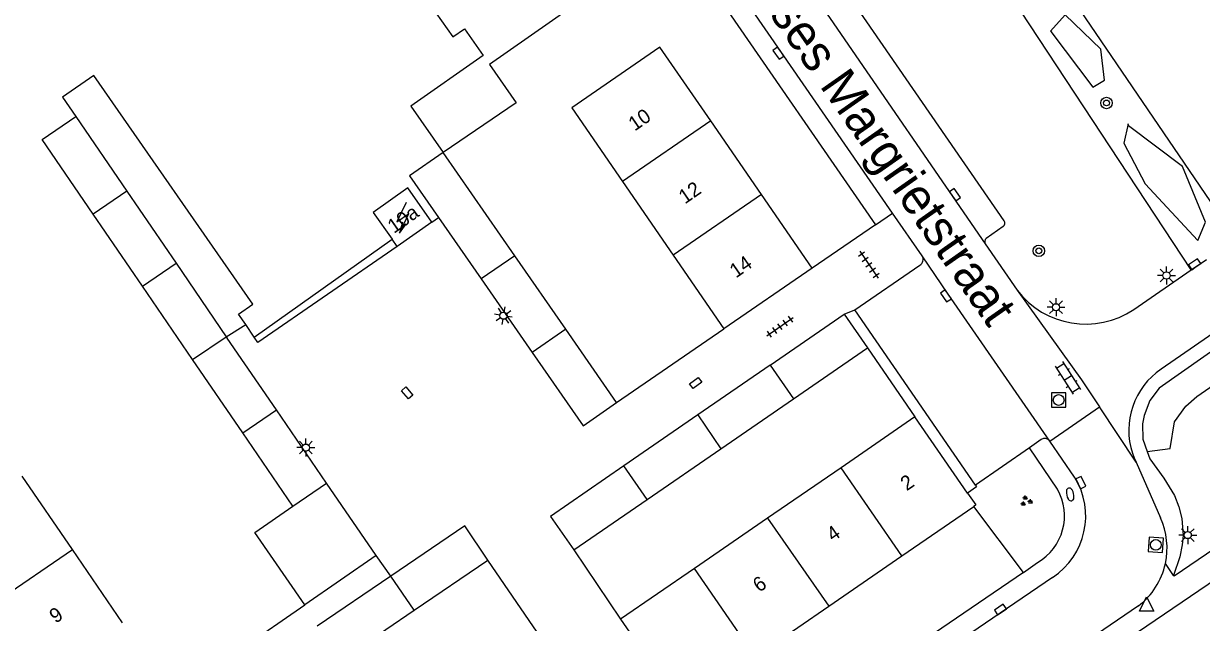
# Model space of a CAD drawing. Extents: x 137999 to 141000, y 397500 to 400501.
# Drawn here: x 138050.3 to 138132.3, y 399932.4 to 399974.1 of the extents above; entities that cross this region are included whole.
import ezdxf

# ---------------------------------------------------------------- set-up
doc = ezdxf.new("R2010")
doc.units = 0
for name, color, linetype in [('gg-afsc-erfafscheiding', 7, 'Continuous'), ('gg-afsc-muur', 7, 'Continuous'), ('gg-anno-huisnummerreeks BGT', 7, 'Continuous'), ('gg-anno-openbare ruimte label', 7, 'Continuous'), ('gg-bbg-bijgebouw', 7, 'Continuous'), ('gg-bbg-gedigitaliseerde bebouwing', 7, 'Continuous'), ('gg-bbg-gedigitaliseerde bijgebouw', 7, 'Continuous'), ('gg-bbg-hoofdgebouw', 7, 'Continuous'), ('gg-bbg-tussenscheiding', 7, 'Continuous'), ('gg-knt-verharding', 7, 'Continuous'), ('gg-knt-verharding nz', 7, 'Continuous'), ('gt-grn-groengrens', 7, 'Continuous'), ('gt-grn-weggrens', 7, 'Continuous'), ('gt-symb-boom', 7, 'Continuous'), ('gt-symb-brandkraan', 7, 'Continuous'), ('gt-symb-groenvak', 7, 'Continuous'), ('gt-symb-klinker verharding', 7, 'Continuous'), ('gt-symb-kolk', 7, 'Continuous'), ('gt-symb-kolk center center', 7, 'Continuous'), ('gt-symb-lichtmast', 7, 'Continuous'), ('gt-symb-rioolschacht', 7, 'Continuous'), ('gt-symb-tegel verharding', 7, 'Continuous'), ('gt-symb-trafo symbool', 7, 'Continuous'), ('gt-symb-waterafsluiter', 7, 'Continuous')]:
    doc.layers.add(name, color=color, linetype=linetype)

# ---------------------------------------------------------------- blocks, each defined once
blk = doc.blocks.new('gt0-RS')
at = {"layer": 'gt-symb-rioolschacht'}
blk.add_lwpolyline([(-0.5, -0.5), (0.5, -0.5), (0.5, 0.5), (-0.5, 0.5)], close=True, dxfattribs=at)
blk.add_circle((0, 0), 0.375, dxfattribs=at)
blk = doc.blocks.new('gt0-LMAST')
at = {"layer": 'gt-symb-lichtmast'}
for p, q in [((-0.182, 0.173), (-0.447, 0.438)), ((-0.005, 0.246), (-0.005, 0.621)), ((0.172, 0.173), (0.437, 0.438)), ((-0.255, -0.004), (-0.63, -0.004)), ((-0.182, -0.181), (-0.447, -0.446)), ((-0.005, -0.254), (-0.005, -0.629)), ((0.437, -0.446), (0.172, -0.181)), ((0.245, -0.004), (0.62, -0.004))]:
    blk.add_line(p, q, dxfattribs=at)
blk.add_circle((-0.005, -0.004), 0.25, dxfattribs=at)
blk = doc.blocks.new('gt0-BOOM')
at = {"layer": 'gt-symb-boom'}
for radius in [0.4, 0.2]:
    blk.add_circle((0, 0), radius, dxfattribs=at)
blk = doc.blocks.new('gt0-KOLK')
at = {"layer": 'gt-symb-kolk'}
blk.add_lwpolyline([(0, 0), (0.375, 0), (0.375, 0.4), (-0.375, 0.4), (-0.375, 0), (0, 0)], dxfattribs=at)
blk = doc.blocks.new('gt0-KL1')
at = {"layer": 'gt-symb-klinker verharding'}
for p, q in [((-1.15, 0.3), (1.15, 0.3)), ((-1, -0.3), (-1, 0.3)), ((-0.5, 0.3), (-0.5, 0.45)), ((0, -0.3), (0, 0.3)), ((0.5, 0.3), (0.5, 0.45)), ((1, -0.3), (1, 0.3)), ((-1.15, -0.3), (1.15, -0.3)), ((-0.5, -0.45), (-0.5, -0.3)), ((0.5, -0.45), (0.5, -0.3))]:
    blk.add_line(p, q, dxfattribs=at)
blk = doc.blocks.new('gt0-BR')
at = {"layer": 'gt-symb-brandkraan'}
for centre, radius, start, end in [((-0.244, 0), 0.206, 107.56694, 252.43307), ((0.599, -2.664), 3, 106.89205, 107.56694), ((0, -0.691), 0.938, 73.10799, 106.89205), ((-0.599, -2.664), 3, 72.43309, 73.10799), ((0.244, 0), 0.206, 287.56695, 72.43309), ((0.599, 2.664), 3, 252.43307, 253.10797), ((0, 0.691), 0.938, 253.10797, 286.89206), ((-0.599, 2.664), 3, 286.89206, 287.56695)]:
    blk.add_arc(centre, radius, start, end, dxfattribs=at)
blk = doc.blocks.new('gt0-WAFSL')
at = {"layer": 'gt-symb-waterafsluiter'}
for p, q in [((-0.5, -0.333), (0, 0.667)), ((0, 0.667), (0.5, -0.333)), ((0.5, -0.333), (-0.5, -0.333))]:
    blk.add_line(p, q, dxfattribs=at)
blk = doc.blocks.new('gt0-GRVAK')
at = {"layer": 'gt-symb-groenvak'}
for p, q in [((-0.11, 0.189), (-0.228, 0.24)), ((-0.182, 0.153), (0.088, 0.153)), ((-0.091, 0.211), (-0.156, 0.322)), ((-0.047, 0.214), (-0.047, 0.393)), ((-0.004, 0.211), (0.061, 0.322)), ((0.015, 0.189), (0.133, 0.24)), ((0.262, -0.052), (0.197, 0.059)), ((0.305, -0.049), (0.305, 0.13)), ((0.349, -0.052), (0.414, 0.059)), ((-0.245, -0.228), (-0.363, -0.177)), ((-0.318, -0.264), (-0.047, -0.264)), ((-0.226, -0.206), (-0.291, -0.095)), ((-0.183, -0.203), (-0.183, -0.024)), ((-0.139, -0.206), (-0.074, -0.095)), ((-0.12, -0.228), (-0.002, -0.177)), ((0.243, -0.074), (0.125, -0.023)), ((0.17, -0.11), (0.441, -0.11)), ((0.368, -0.074), (0.486, -0.023))]:
    blk.add_line(p, q, dxfattribs=at)
blk = doc.blocks.new('gt0-TEG1')
at = {"layer": 'gt-symb-tegel verharding'}
for p, q in [((-1.125, 0), (1.125, 0)), ((-0.9, -0.25), (-0.9, 0.25)), ((-0.45, -0.25), (-0.45, 0.25)), ((0, -0.25), (0, 0.25)), ((0.45, -0.25), (0.45, 0.25)), ((0.9, -0.25), (0.9, 0.25))]:
    blk.add_line(p, q, dxfattribs=at)
blk = doc.blocks.new('gt0-HSP')
at = {"layer": 'gt-symb-trafo symbool'}
for points in [[(0.771, 0.746), (-0.529, -0.004), (0.471, -0.004), (-0.829, -0.754)], [(-0.217, -0.24), (-0.829, -0.754), (-0.077, -0.48)]]:
    blk.add_lwpolyline(points, dxfattribs=at)
blk = doc.blocks.new('gt0-KOLKCC')
at = {"layer": 'gt-symb-kolk center center'}
blk.add_lwpolyline([(-0.375, 0.2), (0.375, 0.2), (0.375, -0.2), (-0.375, -0.2)], close=True, dxfattribs=at)

msp = doc.modelspace()

# ---------------------------------------------------------------- linework, layer by layer
at = {"layer": 'gg-afsc-erfafscheiding'}
msp.add_line((138060.71, 399927.33), (138069.9, 399933.659), dxfattribs=at)
for points in [[(138133.282, 399961.172), (138106.826, 400000), (138089.182, 400026.812)], [(138066.294, 399954.572), (138055.229, 399970.47), (138053.052, 399968.955), (138053.984, 399967.615)]]:
    msp.add_lwpolyline(points, dxfattribs=at)
at = {"layer": 'gg-afsc-muur'}
msp.add_line((138109.06, 399951.52), (138112.35, 399946.72), dxfattribs=at)
at = {"layer": 'gg-bbg-bijgebouw'}
for p, q in [((138077.2, 399963.49), (138079.216, 399960.584)), ((138079.216, 399960.584), (138082.175, 399956.316)), ((138082.175, 399956.316), (138085.721, 399951.203)), ((138102.278, 399950.324), (138107.42, 399953.86)), ((138107.42, 399953.86), (138109.06, 399951.52)), ((138067.93, 399947.209), (138064.503, 399952.203)), ((138103.91, 399947.98), (138109.06, 399951.52)), ((138102.278, 399950.324), (138097.236, 399946.856)), ((138098.858, 399944.507), (138103.91, 399947.98)), ((138071.425, 399942.115), (138067.93, 399947.209)), ((138097.236, 399946.856), (138092.11, 399943.331)), ((138093.726, 399940.98), (138098.858, 399944.507)), ((138074.88, 399937.08), (138071.425, 399942.115)), ((138088.62, 399937.47), (138093.726, 399940.98)), ((138077.507, 399933.289), (138082.63, 399936.77)), ((138075.887, 399935.652), (138070.776, 399932.176)), ((138072.395, 399929.815), (138077.507, 399933.289))]:
    msp.add_line(p, q, dxfattribs=at)
for points in [[(138085.721, 399951.203), (138089.26, 399946.1), (138091.6, 399947.72)], [(138092.11, 399943.331), (138086.99, 399939.81), (138088.62, 399937.47)], [(138082.63, 399936.77), (138081.03, 399939.15), (138075.887, 399935.652)]]:
    msp.add_lwpolyline(points, dxfattribs=at)
at = {"layer": 'gg-bbg-gedigitaliseerde bebouwing'}
msp.add_line((138084.609, 399968.57), (138079.544, 399965.108), dxfattribs=at)
msp.add_lwpolyline([(138077.84, 399976.514), (138080.203, 399973.137), (138081.016, 399973.706), (138082.319, 399971.846), (138077.291, 399968.324), (138079.544, 399965.108)], dxfattribs=at)
at = {"layer": 'gg-bbg-gedigitaliseerde bijgebouw'}
for p, q in [((138053.984, 399967.615), (138057.524, 399962.429)), ((138079.544, 399965.108), (138077.2, 399963.49)), ((138084.52, 399957.932), (138079.544, 399965.108)), ((138057.524, 399962.429), (138060.952, 399957.405)), ((138058.618, 399955.809), (138055.185, 399960.828)), ((138060.952, 399957.405), (138064.437, 399952.3)), ((138088.065, 399952.818), (138084.52, 399957.932)), ((138062.108, 399950.707), (138058.618, 399955.809)), ((138064.437, 399952.3), (138064.503, 399952.203)), ((138091.6, 399947.72), (138088.065, 399952.818)), ((138065.593, 399945.611), (138062.108, 399950.707)), ((138069.081, 399940.512), (138065.593, 399945.611)), ((138074.88, 399937.08), (138069.9, 399933.659))]:
    msp.add_line(p, q, dxfattribs=at)
for points in [[(138055.185, 399960.828), (138051.64, 399966.011), (138053.984, 399967.615)], [(138069.9, 399933.659), (138066.439, 399938.697), (138069.081, 399940.512)]]:
    msp.add_lwpolyline(points, dxfattribs=at)
at = {"layer": 'gg-bbg-hoofdgebouw'}
for p, q in [((138101.671, 399962.192), (138098.14, 399967.316)), ((138092.005, 399963.089), (138095.533, 399957.963)), ((138105.2, 399957.07), (138101.671, 399962.192)), ((138078.751, 399960.26), (138076.34, 399958.58)), ((138076.34, 399958.58), (138075.983, 399959.083)), ((138095.533, 399957.963), (138099.06, 399952.84)), ((138105.2, 399957.07), (138099.06, 399952.84)), ((138112.35, 399946.72), (138107.209, 399943.19)), ((138116.005, 399941.431), (138112.35, 399946.72)), ((138053.745, 399937.508), (138050.257, 399942.605)), ((138107.209, 399943.19), (138102.102, 399939.685)), ((138111.43, 399937.061), (138116.441, 399940.505)), ((138102.102, 399939.685), (138097.016, 399936.193)), ((138057.233, 399932.41), (138053.745, 399937.508)), ((138106.356, 399933.574), (138111.43, 399937.061)), ((138097.016, 399936.193), (138091.87, 399932.66)), ((138101.235, 399930.055), (138106.356, 399933.574))]:
    msp.add_line(p, q, dxfattribs=at)
for points in [[(138091.28, 399977.21), (138082.745, 399971.232), (138084.609, 399968.57)], [(138098.14, 399967.316), (138094.61, 399972.44), (138088.48, 399968.21), (138092.005, 399963.089)], [(138078.751, 399960.26), (138077.07, 399962.65), (138074.67, 399960.93), (138075.983, 399959.083)], [(138116.005, 399941.431), (138116.58, 399940.6), (138116.441, 399940.505)], [(138091.87, 399932.66), (138096.12, 399926.54), (138096.164, 399926.57)]]:
    msp.add_lwpolyline(points, dxfattribs=at)
at = {"layer": 'gg-bbg-tussenscheiding'}
for p, q in [((138098.14, 399967.316), (138092.005, 399963.089)), ((138057.524, 399962.429), (138055.185, 399960.828)), ((138101.671, 399962.192), (138095.533, 399957.963)), ((138058.618, 399955.809), (138060.952, 399957.405)), ((138084.52, 399957.932), (138082.175, 399956.316)), ((138062.108, 399950.707), (138064.437, 399952.3)), ((138088.065, 399952.818), (138085.721, 399951.203)), ((138102.278, 399950.324), (138103.91, 399947.98)), ((138065.593, 399945.611), (138067.93, 399947.209)), ((138097.236, 399946.856), (138098.858, 399944.507)), ((138093.726, 399940.98), (138092.11, 399943.331)), ((138111.43, 399937.061), (138107.209, 399943.19)), ((138069.081, 399940.512), (138071.425, 399942.115)), ((138102.102, 399939.685), (138106.356, 399933.574)), ((138047.557, 399933.276), (138053.745, 399937.508)), ((138101.235, 399930.055), (138097.016, 399936.193)), ((138077.507, 399933.289), (138075.887, 399935.652))]:
    msp.add_line(p, q, dxfattribs=at)
at = {"layer": 'gg-knt-verharding'}
for p, q in [((138071.931, 400014.645), (138109.599, 399960.087)), ((138078.751, 399960.26), (138079.216, 399960.584)), ((138112.852, 399957.911), (138110.783, 399960.899)), ((138109.599, 399960.087), (138105.2, 399957.07)), ((138118.488, 399959.953), (138117.309, 399959.13)), ((138117.244, 399958.749), (138119.45, 399955.545)), ((138108.166, 399954.167), (138112.691, 399957.27)), ((138131.57, 399956.941), (138132.633, 399957.672)), ((138127.577, 399954.193), (138131.57, 399956.941)), ((138116.571, 399941.968), (138108.166, 399954.167)), ((138135.166, 399953.979), (138129.476, 399950.053)), ((138066.393, 399952.268), (138065.796, 399953.138)), ((138091.6, 399947.72), (138099.06, 399952.84)), ((138121.133, 399945.155), (138120.306, 399944.577)), ((138123.453, 399942.531), (138121.741, 399945.046)), ((138120.306, 399944.577), (138116.571, 399941.968)), ((138122.254, 399941.704), (138120.306, 399944.577)), ((138127.729, 399943.578), (138129.427, 399939.701)), ((138119.892, 399935.907), (138116.441, 399940.505)), ((138086.38, 399931.31), (138082.63, 399936.77)), ((138088.62, 399937.47), (138091.87, 399932.66)), ((138119.892, 399935.907), (138099.376, 399921.93)), ((138119.892, 399935.907), (138120.869, 399936.596)), ((138130.331, 399935.708), (138129.768, 399936.522)), ((138121.925, 399935.565), (138103.042, 399922.738)), ((138127.893, 399933.582), (138122.984, 399930.242))]:
    msp.add_line(p, q, dxfattribs=at)
for points in [[(138118.558, 399960.363), (138078.785, 400017.967), (138078.694, 400018.043), (138078.581, 400018.077)], [(138110.783, 399960.899), (138103.011, 399972.124), (138094.048, 399985.122)], [(138076.34, 399958.58), (138066.649, 399951.896), (138066.393, 399952.268)], [(138065.796, 399953.138), (138065.29, 399953.874), (138066.294, 399954.572)], [(138158.398, 399954.699), (138130.368, 399935.655), (138130.331, 399935.708)], [(138156.019, 399949.216), (138155.24, 399950.349), (138125.439, 399930.103)], [(138127.481, 399944.195), (138127.596, 399943.88), (138127.729, 399943.578)], [(138116.571, 399941.968), (138116.64, 399941.87), (138116.005, 399941.431)]]:
    msp.add_lwpolyline(points, dxfattribs=at)
for centre, radius, start, end in [((138118.304, 399960.195), 0.305, 307.25709, 33.36533), ((138117.502, 399958.901), 0.3, 130.1745, 210.46219), ((138112.453, 399957.671), 0.466, 300.74758, 31.05378), ((138124.23, 399959.175), 6.002, 217.21758, 303.89207), ((138132.366, 399945.8), 5.142, 124.19658, 198.18985), ((138121.38, 399944.785), 0.445, 35.93904, 123.73335), ((138119.118, 399939.831), 5.107, 303.34483, 31.91127), ((138119.007, 399939.843), 3.743, 299.83251, 29.82627), ((138124.839, 399937.601), 5.045, 347.64995, 24.59506), ((138124.831, 399937.603), 5.054, 307.29053, 347.65367)]:
    msp.add_arc(centre, radius, start, end, dxfattribs=at)
at = {"layer": 'gg-knt-verharding nz'}
for points in [[(138097.417, 399987.47), (138106.449, 399974.424), (138117.244, 399958.749)], [(138121.741, 399945.046), (138114.669, 399955.25), (138112.852, 399957.911)]]:
    msp.add_lwpolyline(points, dxfattribs=at)
at = {"layer": 'gt-grn-groengrens'}
for p, q in [((138131.57, 399956.941), (138086.821, 400024.942)), ((138066.393, 399952.268), (138075.983, 399959.083))]:
    msp.add_line(p, q, dxfattribs=at)
for points in [[(138121.791, 399973.526), (138124.711, 399969.65), (138125.542, 399970.128), (138125.29, 399972.293), (138122.798, 399974.684), (138121.766, 399973.552), (138121.791, 399973.526)], [(138128.361, 399962.929), (138132.036, 399958.977), (138132.565, 399960.261), (138130.954, 399964.137), (138127.203, 399966.957), (138127.178, 399967.108), (138126.876, 399965.748), (138128.361, 399962.929)], [(138138.43, 399955.101), (138129.334, 399948.718), (138128.678, 399947.872), (138128.282, 399946.827), (138128.166, 399946.236), (138128.199, 399945.167), (138128.506, 399944.321)], [(138128.506, 399944.321), (138130.093, 399944.517), (138130.399, 399946.377), (138131.191, 399947.48), (138131.963, 399948.142), (138139.586, 399953.437)], [(138128.506, 399944.321), (138128.693, 399943.807), (138129.656, 399942.459), (138130.408, 399941.257), (138130.703, 399940.479), (138130.903, 399939.655), (138131.006, 399938.486), (138130.938, 399937.832), (138130.78, 399936.997), (138130.331, 399935.708)]]:
    msp.add_lwpolyline(points, dxfattribs=at)
at = {"layer": 'gt-grn-weggrens'}
for p, q in [((138109.599, 399960.087), (138110.783, 399960.899)), ((138107.42, 399953.86), (138108.166, 399954.167)), ((138064.437, 399952.3), (138065.796, 399953.138)), ((138121.741, 399945.046), (138125.184, 399947.415)), ((138127.729, 399943.578), (138125.184, 399947.415)), ((138075.887, 399935.652), (138074.88, 399937.08))]:
    msp.add_line(p, q, dxfattribs=at)
msp.add_lwpolyline([(138119.45, 399955.545), (138123.927, 399949.311), (138125.184, 399947.415)], dxfattribs=at)

# ---------------------------------------------------------------- block references
at = {"layer": 'gt-symb-boom'}
for p in [(138125.675, 399968.55), (138120.968, 399958.269)]:
    msp.add_blockref('gt0-BOOM', p, dxfattribs=at)
at = {"layer": 'gt-symb-brandkraan', "rotation": -76.3454356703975}
msp.add_blockref('gt0-BR', (138123.145, 399941.335), dxfattribs=at)
at = {"layer": 'gt-symb-groenvak'}
msp.add_blockref('gt0-GRVAK', (138120.073, 399940.866), dxfattribs=at)
at = {"layer": 'gt-symb-klinker verharding', "rotation": -57.58155005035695}
msp.add_blockref('gt0-KL1', (138122.983, 399949.436), dxfattribs=at)
at = {"layer": 'gt-symb-kolk'}
for p, rotation in [((138103.011, 399972.124), 124.69056019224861), ((138114.971, 399962.061), -55.414583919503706), ((138131.914, 399957.171), 34.47568920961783), ((138114.669, 399955.25), 124.71965111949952), ((138123.708, 399942.069), -65.06647520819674), ((138118.407, 399933.166), 34.28990766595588)]:
    msp.add_blockref('gt0-KOLK', p, dxfattribs=dict(at, rotation=rotation))
at = {"layer": 'gt-symb-kolk center center'}
for p, rotation in [((138097.099, 399949.081), -143.3899636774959), ((138077.026, 399948.395), -48.700203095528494)]:
    msp.add_blockref('gt0-KOLKCC', p, dxfattribs=dict(at, rotation=rotation))
at = {"layer": 'gt-symb-lichtmast'}
for p in [(138129.85, 399956.559), (138122.166, 399954.348), (138069.983, 399944.593), (138131.326, 399938.513)]:
    msp.add_blockref('gt0-LMAST', p, dxfattribs=at)
at = {"layer": 'gt-symb-lichtmast', "rotation": 34.69152882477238}
msp.add_blockref('gt0-LMAST', (138083.73, 399953.765), dxfattribs=at)
at = {"layer": 'gt-symb-rioolschacht'}
msp.add_blockref('gt0-RS', (138122.345, 399947.897), dxfattribs=at)
at = {"layer": 'gt-symb-rioolschacht', "rotation": -3.8360837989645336}
msp.add_blockref('gt0-RS', (138129.103, 399937.826), dxfattribs=at)
at = {"layer": 'gt-symb-tegel verharding'}
for p, rotation in [((138109.143, 399957.308), -55.54751631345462), ((138102.967, 399952.997), 35.18453930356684)]:
    msp.add_blockref('gt0-TEG1', p, dxfattribs=dict(at, rotation=rotation))
at = {"layer": 'gt-symb-trafo symbool', "rotation": 34.81835448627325}
msp.add_blockref('gt0-HSP', (138076.742, 399960.588), dxfattribs=at)
at = {"layer": 'gt-symb-waterafsluiter'}
msp.add_blockref('gt0-WAFSL', (138128.462, 399933.546), dxfattribs=at)

# ---------------------------------------------------------------- texts
at = {"layer": 'gg-anno-huisnummerreeks BGT'}
for s, rotation, p in [('10', 34.6, (138092.859, 399966.561)), ('12', 34.6, (138096.351, 399961.493)), ('10a', 34.9, (138076.11, 399959.442)), ('14', 34.6, (138099.899, 399956.344)), ('2', 34.5, (138111.778, 399941.547)), ('4', 34.5, (138106.639, 399938.016)), ('6', 34.5, (138101.512, 399934.492)), ('9', 34.4, (138052.577, 399932.335))]:
    msp.add_text(s, height=1, rotation=rotation, dxfattribs=at).set_placement(p)
at = {"layer": 'gg-anno-openbare ruimte label'}
msp.add_text('Prinses Margrietstraat', height=2.5, rotation=305, dxfattribs=at).set_placement((138098.75, 399979.648))

doc.saveas('drawing.dxf')
